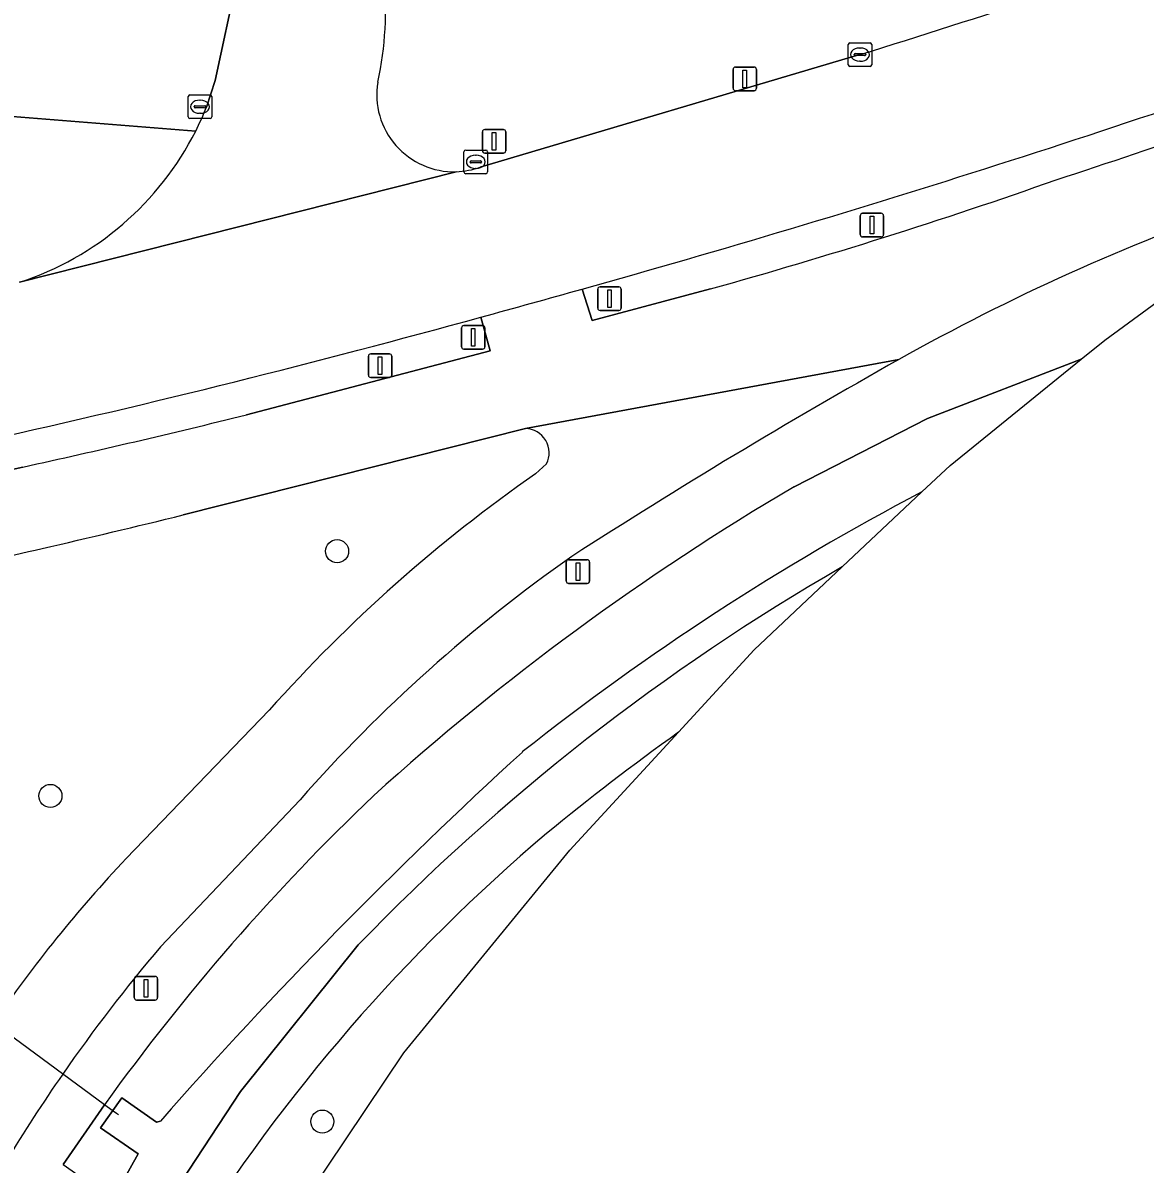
# Model space of a CAD drawing. Extents: x 154324 to 155744, y 382937 to 384188.
# Drawn here: x 155407.78 to 155455.35, y 383477.92 to 383526.27 of the extents above; entities that cross this region are included whole.
import ezdxf

# ---------------------------------------------------------------- set-up
doc = ezdxf.new("R2010")
doc.units = 0
for name, color, linetype in [('IMGEO_Berm_groen', 7, 'Continuous'), ('IMGEO_Boom', 7, 'Continuous'), ('IMGEO_Duiker', 7, 'Continuous'), ('IMGEO_Fietspad_gesloten', 7, 'Continuous'), ('IMGEO_Groenvoorziening', 7, 'Continuous'), ('IMGEO_Kolk', 7, 'Continuous'), ('IMGEO_Lichtmast', 7, 'Continuous'), ('IMGEO_Loofbos', 7, 'Continuous'), ('IMGEO_Muur', 7, 'Continuous'), ('IMGEO_Oever', 7, 'Continuous'), ('IMGEO_Rijbaan_lokaal_gesloten', 7, 'Continuous'), ('IMGEO_Verkeersbordpaal', 7, 'Continuous'), ('IMGEO_Waterloop', 7, 'Continuous')]:
    doc.layers.add(name, color=color, linetype=linetype)

msp = doc.modelspace()

# ---------------------------------------------------------------- linework, layer by layer
at = {"layer": 'IMGEO_Berm_groen'}
for points in [[(155427.167, 383520.158), (155443.26, 383524.92)], [(155440.476, 383506.615), (155446.118, 383509.498), (155452.633, 383512.013), (155453.635, 383512.824), (155462.24, 383519.121), (155469.724, 383521.938)], [(155431.482, 383514.989), (155431.909, 383513.657), (155436.929, 383514.997)], [(155417.261, 383509.666), (155427.578, 383512.37), (155427.185, 383513.799)], [(155404.162, 383506.649), (155407.776, 383507.448)], [(155419.527, 383493.353), (155413.614, 383487.122)], [(155409.48, 383477.902), (155411.24, 383480.434)]]:
    msp.add_lwpolyline(points, dxfattribs=at)
for centre, radius, start, end in [((155284.905, 384034.118), 533.253, 287.27515, 290.74844), ((155408.988, 383526.81), 14.165, 347.5423, 6.0352), ((155299.201, 383989.359), 492.468, 285.58146, 289.86039), ((155375.611, 383752.965), 245.404, 288.03331, 291.29859), ((155426.045, 383523.227), 3.268, 170.7277, 271.6805), ((155426.049, 383523.209), 3.249, 271.6177, 290.1202), ((155375.116, 383736.625), 230.087, 285.58414, 289.41047), ((155490.074, 383431.466), 92.338, 109.25565, 119.2808), ((155314, 383923.537), 425.083, 282.53752, 285.4421), ((155578.096, 383274.867), 271.979, 119.3196, 122.73052), ((155334.95, 383840.269), 340.696, 282.34261, 283.98081), ((155495.389, 383413.092), 108.452, 120.4197, 132.12307), ((155469.072, 383449.605), 66.095, 125.12833, 138.55564), ((155487.239, 383425.763), 93.62, 133.62496, 144.27006), ((155467.377, 383441.478), 70.526, 139.66913, 145.19574), ((155467.637, 383441.262), 70.862, 145.17235, 152.32433)]:
    msp.add_arc(centre, radius, start, end, dxfattribs=at)
at = {"layer": 'IMGEO_Boom'}
for centre in [(155421.098, 383503.883), (155408.945, 383493.516), (155420.471, 383479.719)]:
    msp.add_circle(centre, 0.489, dxfattribs=at)
at = {"layer": 'IMGEO_Duiker'}
msp.add_lwpolyline([(155411.827, 383480.004), (155411.745, 383480.064), (155411.57, 383480.192), (155411.24, 383480.434), (155406.527, 383483.885), (155404.01, 383485.728), (155402.936, 383486.515), (155402.769, 383486.637), (155402.644, 383486.729)], dxfattribs=at)
at = {"layer": 'IMGEO_Fietspad_gesloten'}
for points in [[(155436.929, 383514.997), (155431.909, 383513.657), (155431.482, 383514.989)], [(155427.185, 383513.799), (155427.578, 383512.37), (155417.261, 383509.666)], [(155414.576, 383505.421), (155429.086, 383509.077), (155444.913, 383512.006)], [(155444.913, 383512.006), (155429.086, 383509.077)], [(155407.776, 383507.448), (155404.162, 383506.649)], [(155429.975, 383507.585), (155429.513, 383507.167)], [(155418.217, 383497.143), (155412.158, 383490.864)], [(155413.614, 383487.122), (155419.527, 383493.353)]]:
    msp.add_lwpolyline(points, dxfattribs=at)
for centre, radius, start, end in [((155375.611, 383752.965), 245.404, 288.03331, 291.29859), ((155375.116, 383736.625), 230.087, 285.58414, 289.41047), ((155490.074, 383431.466), 92.338, 109.25565, 119.2808), ((155302.252, 383973.275), 476.158, 285.21114, 285.74766), ((155578.096, 383274.867), 271.979, 119.3196, 122.73052), ((155334.95, 383840.269), 340.696, 282.34261, 283.98081), ((155429.053, 383508.047), 1.031, 333.4002, 88.1765), ((155466.389, 383454.235), 64.511, 124.86366, 138.30764), ((155294.172, 383997.169), 506.274, 283.06227, 283.75812), ((155276.858, 384091.61), 602.201, 281.727653, 282.636194), ((155469.072, 383449.605), 66.095, 125.12833, 138.55564), ((155453.819, 383451.489), 57.324, 136.61562, 145.58779), ((155467.377, 383441.478), 70.526, 139.66913, 145.19574), ((155467.637, 383441.262), 70.862, 145.17235, 152.32433)]:
    msp.add_arc(centre, radius, start, end, dxfattribs=at)
at = {"layer": 'IMGEO_Groenvoorziening'}
for points in [[(155415.56, 383522.693), (155415.928, 383523.821), (155416.85, 383528.103), (155416.935, 383529.906), (155415.138, 383551.066), (155407.076, 383550.958), (155404.076, 383565.063), (155401.458, 383535.183), (155404.104, 383526.848), (155406.617, 383522.35), (155415.104, 383521.683)], [(155429.086, 383509.077), (155414.576, 383505.421)], [(155429.513, 383507.167), (155429.975, 383507.585)], [(155412.158, 383490.864), (155418.217, 383497.143)], [(155403.061, 383443.487), (155403.378, 383444.431), (155407.622, 383454.946), (155412.927, 383465.364), (155418.233, 383474.142), (155423.924, 383482.631), (155430.966, 383491.216), (155435.566, 383496.213)]]:
    msp.add_lwpolyline(points, dxfattribs=at)
for centre, radius, start, end in [((155403.759, 383527.413), 12.71, 333.203, 338.2001), ((155429.053, 383508.047), 1.031, 333.4002, 88.1765), ((155466.389, 383454.235), 64.511, 124.86366, 138.30764), ((155294.172, 383997.169), 506.274, 283.06227, 283.75812), ((155276.858, 384091.61), 602.201, 281.727653, 282.636194), ((155499.313, 383407.334), 109.376, 125.64944, 129.34553), ((155478.907, 383434.082), 75.763, 130.23563, 147.96453), ((155453.819, 383451.489), 57.324, 136.61562, 145.58779)]:
    msp.add_arc(centre, radius, start, end, dxfattribs=at)
at = {"layer": 'IMGEO_Kolk'}
for p, q in [((155442.759, 383524.494), (155442.759, 383525.346)), ((155442.834, 383525.42), (155443.686, 383525.42)), ((155443.247, 383525.2), (155443.272, 383525.2)), ((155443.76, 383525.346), (155443.76, 383524.494)), ((155443.018, 383524.914), (155443.018, 383524.926)), ((155443.456, 383524.877), (155443.058, 383524.877)), ((155443.061, 383524.963), (155443.459, 383524.963)), ((155443.502, 383524.926), (155443.502, 383524.914)), ((155443.686, 383524.42), (155442.834, 383524.42)), ((155443.27, 383524.64), (155443.245, 383524.64)), ((155414.786, 383522.287), (155414.786, 383523.139)), ((155414.861, 383523.213), (155415.713, 383523.213)), ((155415.088, 383522.756), (155415.486, 383522.756)), ((155415.274, 383522.993), (155415.299, 383522.993)), ((155415.787, 383523.139), (155415.787, 383522.287)), ((155415.045, 383522.707), (155415.045, 383522.719)), ((155415.483, 383522.67), (155415.085, 383522.67)), ((155415.297, 383522.433), (155415.272, 383522.433)), ((155415.529, 383522.719), (155415.529, 383522.707)), ((155415.713, 383522.213), (155414.861, 383522.213)), ((155426.55, 383520.875), (155427.402, 383520.875)), ((155426.475, 383519.949), (155426.475, 383520.801)), ((155426.734, 383520.369), (155426.734, 383520.381)), ((155427.172, 383520.332), (155426.774, 383520.332)), ((155426.777, 383520.418), (155427.175, 383520.418)), ((155426.963, 383520.655), (155426.988, 383520.655)), ((155427.218, 383520.381), (155427.218, 383520.369)), ((155427.476, 383520.801), (155427.476, 383519.949)), ((155427.402, 383519.875), (155426.55, 383519.875)), ((155426.986, 383520.095), (155426.961, 383520.095))]:
    msp.add_line(p, q, dxfattribs=at)
for points in [[(155442.759, 383524.494), (155442.759, 383525.346)], [(155442.834, 383525.42), (155443.686, 383525.42)], [(155443.76, 383525.346), (155443.76, 383524.494)], [(155443.686, 383524.42), (155442.834, 383524.42)], [(155414.786, 383522.287), (155414.786, 383523.139)], [(155414.861, 383523.213), (155415.713, 383523.213)], [(155415.787, 383523.139), (155415.787, 383522.287)], [(155415.713, 383522.213), (155414.861, 383522.213)], [(155426.55, 383520.875), (155427.402, 383520.875)], [(155426.475, 383519.949), (155426.475, 383520.801)], [(155427.476, 383520.801), (155427.476, 383519.949)], [(155427.402, 383519.875), (155426.55, 383519.875)]]:
    msp.add_lwpolyline(points, dxfattribs=at)
for centre, radius, start, end in [((155442.836, 383525.344), 0.0765, 91.552, 178.448), ((155442.836, 383525.344), 0.0765, 91.552, 178.448), ((155443.684, 383525.344), 0.0765, 1.552, 88.448), ((155443.684, 383525.344), 0.0765, 1.552, 88.448), ((155443.058, 383524.923), 0.0403, 85.8775, 175.7526), ((155443.055, 383524.913), 0.0366, 178.938, 274.7102), ((155443.459, 383524.92), 0.043, 264.8664, 352.4533), ((155443.463, 383524.925), 0.0386, 1.7309, 96.639), ((155442.836, 383524.496), 0.0765, 181.552, 268.448), ((155442.836, 383524.496), 0.0765, 181.552, 268.448), ((155443.684, 383524.496), 0.0765, 271.552, 358.448), ((155443.684, 383524.496), 0.0765, 271.552, 358.448), ((155414.863, 383523.137), 0.0765, 91.552, 178.448), ((155414.863, 383523.137), 0.0765, 91.552, 178.448), ((155415.085, 383522.716), 0.0403, 85.8775, 175.7526), ((155415.49, 383522.718), 0.0386, 1.7309, 96.639), ((155415.711, 383523.137), 0.0765, 1.552, 88.448), ((155415.711, 383523.137), 0.0765, 1.552, 88.448), ((155414.863, 383522.289), 0.0765, 181.552, 268.448), ((155414.863, 383522.289), 0.0765, 181.552, 268.448), ((155415.082, 383522.706), 0.0366, 178.938, 274.7102), ((155415.486, 383522.713), 0.043, 264.8664, 352.4533), ((155415.711, 383522.289), 0.0765, 271.552, 358.448), ((155415.711, 383522.289), 0.0765, 271.552, 358.448), ((155426.552, 383520.799), 0.0765, 91.552, 178.448), ((155426.552, 383520.799), 0.0765, 91.552, 178.448), ((155427.4, 383520.799), 0.0765, 1.552, 88.448), ((155427.4, 383520.799), 0.0765, 1.552, 88.448), ((155426.774, 383520.378), 0.0403, 85.8775, 175.7526), ((155426.771, 383520.368), 0.0366, 178.938, 274.7102), ((155427.175, 383520.375), 0.043, 264.8664, 352.4533), ((155427.179, 383520.38), 0.0386, 1.7309, 96.639), ((155426.552, 383519.951), 0.0765, 181.552, 268.448), ((155426.552, 383519.951), 0.0765, 181.552, 268.448), ((155427.4, 383519.951), 0.0765, 271.552, 358.448), ((155427.4, 383519.951), 0.0765, 271.552, 358.448)]:
    msp.add_arc(centre, radius, start, end, dxfattribs=at)
for centre, major_axis, ratio, start_param, end_param in [((155443.246, 383524.92), (-0.387, 0.002), 0.722429, 4.712389, 7.853982), ((155443.271, 383524.92), (-0.39, 0.002), 0.717154, 1.570796, 4.712389), ((155415.273, 383522.713), (-0.387, 0.002), 0.722429, 4.712389, 7.853982), ((155415.298, 383522.713), (-0.39, 0.002), 0.717154, 1.570796, 4.712389), ((155426.962, 383520.375), (-0.387, 0.002), 0.722429, 4.712389, 7.853982), ((155426.987, 383520.375), (-0.39, 0.002), 0.717154, 1.570796, 4.712389)]:
    msp.add_ellipse(centre, major_axis=major_axis, ratio=ratio, start_param=start_param, end_param=end_param, dxfattribs=at)
at = {"layer": 'IMGEO_Lichtmast'}
for p, q in [((155443.273, 383517.297), (155443.273, 383518.097)), ((155443.273, 383518.097), (155443.273, 383517.297)), ((155443.373, 383518.197), (155444.163, 383518.197)), ((155444.163, 383518.197), (155443.373, 383518.197)), ((155444.263, 383518.097), (155444.263, 383517.297)), ((155444.263, 383517.297), (155444.263, 383518.097)), ((155444.163, 383517.197), (155443.373, 383517.197)), ((155443.373, 383517.197), (155444.163, 383517.197)), ((155422.421, 383511.342), (155422.421, 383512.142)), ((155422.421, 383512.142), (155422.421, 383511.342)), ((155422.521, 383512.242), (155423.311, 383512.242)), ((155423.311, 383512.242), (155422.521, 383512.242)), ((155423.411, 383512.142), (155423.411, 383511.342)), ((155423.411, 383511.342), (155423.411, 383512.142)), ((155423.311, 383511.242), (155422.521, 383511.242)), ((155422.521, 383511.242), (155423.311, 383511.242)), ((155430.809, 383502.619), (155430.809, 383503.419)), ((155430.809, 383503.419), (155430.809, 383502.619)), ((155430.909, 383503.519), (155431.699, 383503.519)), ((155431.699, 383503.519), (155430.909, 383503.519)), ((155431.799, 383503.419), (155431.799, 383502.619)), ((155431.799, 383502.619), (155431.799, 383503.419)), ((155431.699, 383502.519), (155430.909, 383502.519)), ((155430.909, 383502.519), (155431.699, 383502.519)), ((155412.498, 383484.969), (155412.498, 383485.769)), ((155412.498, 383485.769), (155412.498, 383484.969)), ((155412.598, 383485.869), (155413.388, 383485.869)), ((155413.388, 383485.869), (155412.598, 383485.869)), ((155413.488, 383485.769), (155413.488, 383484.969)), ((155413.488, 383484.969), (155413.488, 383485.769)), ((155413.388, 383484.869), (155412.598, 383484.869)), ((155412.598, 383484.869), (155413.388, 383484.869))]:
    msp.add_line(p, q, dxfattribs=at)
for points in [[(155443.693, 383518.072), (155443.843, 383518.072), (155443.843, 383517.322), (155443.693, 383517.322), (155443.693, 383518.072)], [(155422.841, 383512.117), (155422.991, 383512.117), (155422.991, 383511.367), (155422.841, 383511.367), (155422.841, 383512.117)], [(155431.229, 383503.394), (155431.379, 383503.394), (155431.379, 383502.644), (155431.229, 383502.644), (155431.229, 383503.394)], [(155412.918, 383485.744), (155413.068, 383485.744), (155413.068, 383484.994), (155412.918, 383484.994), (155412.918, 383485.744)]]:
    msp.add_lwpolyline(points, dxfattribs=at)
for centre, start, end in [((155443.373, 383518.097), 90, 180), ((155443.373, 383518.097), 90, 180), ((155444.163, 383518.097), 0, 90), ((155444.163, 383518.097), 360, 90), ((155443.373, 383517.297), 180, 270), ((155443.373, 383517.297), 180, 270), ((155444.163, 383517.297), 270, 0), ((155444.163, 383517.297), 270, 0), ((155422.521, 383512.142), 90, 180), ((155422.521, 383512.142), 90, 180), ((155423.311, 383512.142), 0, 90), ((155423.311, 383512.142), 360, 90), ((155422.521, 383511.342), 180, 270), ((155422.521, 383511.342), 180, 270), ((155423.311, 383511.342), 270, 0), ((155423.311, 383511.342), 270, 0), ((155430.909, 383503.419), 90, 180), ((155430.909, 383503.419), 90, 180), ((155431.699, 383503.419), 0, 90), ((155431.699, 383503.419), 360, 90), ((155430.909, 383502.619), 180, 270), ((155430.909, 383502.619), 180, 270), ((155431.699, 383502.619), 270, 0), ((155431.699, 383502.619), 270, 0), ((155412.598, 383485.769), 90, 180), ((155412.598, 383485.769), 90, 180), ((155413.388, 383485.769), 0, 90), ((155413.388, 383485.769), 360, 90), ((155412.598, 383484.969), 180, 270), ((155412.598, 383484.969), 180, 270), ((155413.388, 383484.969), 270, 0), ((155413.388, 383484.969), 270, 0)]:
    msp.add_arc(centre, 0.1, start, end, dxfattribs=at)
at = {"layer": 'IMGEO_Loofbos'}
msp.add_lwpolyline([(155415.104, 383521.683), (155406.617, 383522.35), (155404.104, 383526.848), (155401.458, 383535.183), (155404.076, 383565.063), (155402.762, 383567.178), (155387.7, 383591.407), (155380.214, 383607.775), (155377.91, 383619.188), (155376.03, 383653.964), (155394.551, 383659.784), (155393.299, 383677.551), (155392.727, 383684.275), (155384.128, 383700.15), (155380.226, 383706.131), (155363.755, 383731.768), (155336.238, 383809.424)], dxfattribs=at)
msp.add_arc((155403.677, 383527.449), 12.799, 288.035, 333.2232, dxfattribs=at)
at = {"layer": 'IMGEO_Muur'}
msp.add_lwpolyline([(155413.444, 383479.698), (155411.977, 383480.725), (155411.064, 383479.448), (155412.662, 383478.35)], dxfattribs=at)
at = {"layer": 'IMGEO_Oever'}
for points in [[(155445.884, 383506.396), (155447.075, 383507.518), (155452.633, 383512.013), (155446.118, 383509.498), (155440.476, 383506.615)], [(155435.566, 383496.213), (155438.78, 383499.705), (155442.505, 383503.214)], [(155421.993, 383487.203), (155417.005, 383480.997), (155413.238, 383475.278), (155414.681, 383474.27)], [(155411.24, 383480.434), (155409.48, 383477.902), (155411.494, 383476.495), (155411.918, 383477.018), (155412.662, 383478.35), (155411.064, 383479.448), (155411.977, 383480.725), (155413.444, 383479.698), (155413.61, 383479.739)]]:
    msp.add_lwpolyline(points, dxfattribs=at)
for centre, radius, start, end in [((155495.389, 383413.092), 108.452, 120.4197, 132.12307), ((155496.26, 383410.454), 108.364, 117.70239, 128.4014), ((155488.878, 383422.658), 92.95, 119.92746, 136.0199), ((155499.313, 383407.334), 109.376, 125.64944, 129.34553), ((155563.268, 383348.284), 199.193, 132.40129, 138.70482), ((155487.239, 383425.763), 93.62, 133.62496, 144.27006), ((155478.907, 383434.082), 75.763, 130.23563, 147.96453)]:
    msp.add_arc(centre, radius, start, end, dxfattribs=at)
at = {"layer": 'IMGEO_Rijbaan_lokaal_gesloten'}
for points in [[(155423.075, 383528.299), (155422.919, 383530.383), (155416.935, 383529.906), (155416.85, 383528.103), (155415.928, 383523.821), (155415.56, 383522.693)], [(155443.26, 383524.92), (155427.167, 383520.158)], [(155426.141, 383519.961), (155407.64, 383515.279)], [(155407.64, 383515.279), (155426.141, 383519.961)]]:
    msp.add_lwpolyline(points, dxfattribs=at)
for centre, radius, start, end in [((155284.905, 384034.118), 533.253, 287.27515, 290.74844), ((155408.988, 383526.81), 14.165, 347.5423, 6.0352), ((155299.201, 383989.359), 492.468, 285.58146, 289.86039), ((155426.045, 383523.227), 3.268, 170.7277, 271.6805), ((155403.759, 383527.413), 12.71, 333.203, 338.2001), ((155403.677, 383527.449), 12.799, 288.035, 333.2232), ((155426.049, 383523.209), 3.249, 271.6177, 290.1202), ((155302.252, 383973.275), 476.158, 285.21114, 285.74766), ((155314, 383923.537), 425.083, 282.53752, 285.4421)]:
    msp.add_arc(centre, radius, start, end, dxfattribs=at)
at = {"layer": 'IMGEO_Verkeersbordpaal'}
for p, q in [((155437.88, 383523.493), (155437.88, 383524.293)), ((155437.88, 383524.293), (155437.88, 383523.493)), ((155437.98, 383524.393), (155438.77, 383524.393)), ((155438.77, 383524.393), (155437.98, 383524.393)), ((155438.87, 383524.293), (155438.87, 383523.493)), ((155438.87, 383523.493), (155438.87, 383524.293)), ((155438.77, 383523.393), (155437.98, 383523.393)), ((155437.98, 383523.393), (155438.77, 383523.393)), ((155427.256, 383520.848), (155427.256, 383521.648)), ((155427.256, 383521.648), (155427.256, 383520.848)), ((155427.356, 383521.748), (155428.146, 383521.748)), ((155428.146, 383521.748), (155427.356, 383521.748)), ((155428.246, 383521.648), (155428.246, 383520.848)), ((155428.246, 383520.848), (155428.246, 383521.648)), ((155428.146, 383520.748), (155427.356, 383520.748)), ((155427.356, 383520.748), (155428.146, 383520.748)), ((155432.247, 383515.081), (155433.037, 383515.081)), ((155433.037, 383515.081), (155432.247, 383515.081)), ((155432.147, 383514.181), (155432.147, 383514.981)), ((155432.147, 383514.981), (155432.147, 383514.181)), ((155433.137, 383514.981), (155433.137, 383514.181)), ((155433.137, 383514.181), (155433.137, 383514.981)), ((155433.037, 383514.081), (155432.247, 383514.081)), ((155432.247, 383514.081), (155433.037, 383514.081)), ((155426.371, 383512.542), (155426.371, 383513.342)), ((155426.371, 383513.342), (155426.371, 383512.542)), ((155426.471, 383513.442), (155427.261, 383513.442)), ((155427.261, 383513.442), (155426.471, 383513.442)), ((155427.361, 383513.342), (155427.361, 383512.542)), ((155427.361, 383512.542), (155427.361, 383513.342)), ((155427.261, 383512.442), (155426.471, 383512.442)), ((155426.471, 383512.442), (155427.261, 383512.442))]:
    msp.add_line(p, q, dxfattribs=at)
for points in [[(155438.3, 383524.268), (155438.45, 383524.268), (155438.45, 383523.518), (155438.3, 383523.518), (155438.3, 383524.268)], [(155427.676, 383521.623), (155427.826, 383521.623), (155427.826, 383520.873), (155427.676, 383520.873), (155427.676, 383521.623)], [(155432.567, 383514.956), (155432.717, 383514.956), (155432.717, 383514.206), (155432.567, 383514.206), (155432.567, 383514.956)], [(155426.791, 383513.317), (155426.941, 383513.317), (155426.941, 383512.567), (155426.791, 383512.567), (155426.791, 383513.317)]]:
    msp.add_lwpolyline(points, dxfattribs=at)
for centre, start, end in [((155437.98, 383524.293), 90, 180), ((155437.98, 383524.293), 90, 180), ((155438.77, 383524.293), 0, 90), ((155438.77, 383524.293), 360, 90), ((155437.98, 383523.493), 180, 270), ((155437.98, 383523.493), 180, 270), ((155438.77, 383523.493), 270, 0), ((155438.77, 383523.493), 270, 0), ((155427.356, 383521.648), 90, 180), ((155427.356, 383521.648), 90, 180), ((155428.146, 383521.648), 0, 90), ((155428.146, 383521.648), 360, 90), ((155427.356, 383520.848), 180, 270), ((155427.356, 383520.848), 180, 270), ((155428.146, 383520.848), 270, 0), ((155428.146, 383520.848), 270, 0), ((155432.247, 383514.981), 90, 180), ((155432.247, 383514.981), 90, 180), ((155433.037, 383514.981), 0, 90), ((155433.037, 383514.981), 360, 90), ((155432.247, 383514.181), 180, 270), ((155432.247, 383514.181), 180, 270), ((155433.037, 383514.181), 270, 0), ((155433.037, 383514.181), 270, 0), ((155426.471, 383513.342), 90, 180), ((155426.471, 383513.342), 90, 180), ((155427.261, 383513.342), 0, 90), ((155427.261, 383513.342), 360, 90), ((155426.471, 383512.542), 180, 270), ((155426.471, 383512.542), 180, 270), ((155427.261, 383512.542), 270, 0), ((155427.261, 383512.542), 270, 0)]:
    msp.add_arc(centre, 0.1, start, end, dxfattribs=at)
at = {"layer": 'IMGEO_Waterloop'}
for points in [[(155442.505, 383503.214), (155445.884, 383506.396)], [(155413.61, 383479.739), (155413.444, 383479.698), (155411.977, 383480.725), (155411.064, 383479.448), (155412.662, 383478.35), (155411.918, 383477.018), (155411.494, 383476.495), (155413.238, 383475.278), (155417.005, 383480.997), (155421.993, 383487.203)]]:
    msp.add_lwpolyline(points, dxfattribs=at)
for centre, radius, start, end in [((155496.26, 383410.454), 108.364, 117.70239, 128.4014), ((155488.878, 383422.658), 92.95, 119.92746, 136.0199), ((155563.268, 383348.284), 199.193, 132.40129, 138.70482)]:
    msp.add_arc(centre, radius, start, end, dxfattribs=at)

doc.saveas('drawing.dxf')
